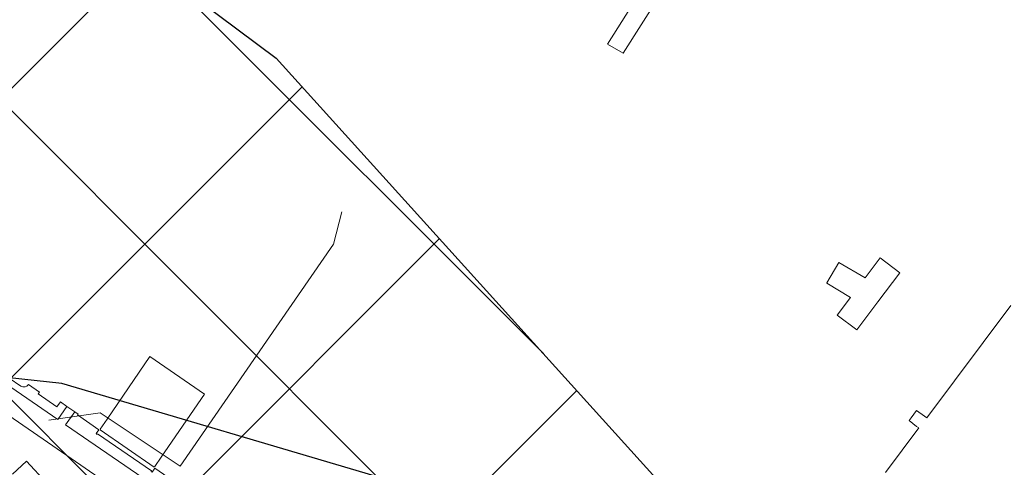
# Model space of a CAD drawing. Extents: x 148869 to 161638, y 453607 to 469810.
# Tile 434 of 656: x 154693 to 154934, y 463622 to 463731. Entities that reach past the tile are written whole.
import ezdxf
from ezdxf.lldxf.tags import DXFTag

# ---------------------------------------------------------------- set-up
doc = ezdxf.new("R2010")
doc.units = 0
for name, color, linetype in [('2023', 90, 'CONTINUOUS'), ('2023 hatch', 90, 'CONTINUOUS'), ('2024', 160, 'CONTINUOUS')]:
    doc.layers.add(name, color=color, linetype=linetype)
for name, color, linetype, lineweight in [('B-OI-RI-PERSLEIDING-G-niet meenemen', 190, 'RI-PERS', 18), ('B-RO-VH-VERHARDING_ASFALT-GV', 251, 'CONTINUOUS', 18), ('B-RO-VH-VERHARDING_HALFVERHARDING-GV', 251, 'CONTINUOUS', 18), ('B-RO-VH-VERHARDING_SIERBESTRATING-GV', 251, 'CONTINUOUS', 18), ('B-RO-VH-VERHARDING_STRAATBAKSTEEN-GV', 251, 'CONTINUOUS', 18)]:
    doc.layers.add(name, color=color, linetype=linetype, lineweight=lineweight)
tags = doc.linetypes.add('RI-PERS', pattern='A,7,-2,["P",Standard,S=1.8,R=0,X=-0.5,Y=-0.9],-2,7,-2,[102,NLCS.SHX,S=1,R=180,X=0,Y=0],-2', length=22).pattern_tags.tags
tags[6] = DXFTag(74, 10)

msp = doc.modelspace()

# ---------------------------------------------------------------- hatches: boundary and pattern name
at = {"layer": '2023 hatch'}
h = msp.add_hatch(dxfattribs=at)
h.set_pattern_fill('L45L135', color=256, scale=49.98)
h.set_pattern_definition([(45, (0, 0), (-35.341197, 35.341197), []), (135, (0, 0), (-35.341197, -35.341197), [])])
h.paths.add_polyline_path([(155033.65, 463387.49), (154736.21, 463174.82), (154703.82, 463157.03), (154669.13, 463116.73), (154497.36, 463128.81), (154485.96, 463103.35), (154403, 462810.28), (154029.41, 462913.19), (153921.91, 462926.36), (153533.06, 462959.92), (153521.58, 463046.87), (153065.73, 463131.59), (152840.09, 463157.69), (152602.55, 463321.62), (152457.44, 463373.38), (152283.77, 463566.95), (152230.15, 463641.33), (152156.25, 463699.58), (152012.16, 463887.19), (152009.38, 463939.89), (151991.35, 464191.03), (152103.19, 464343.83), (152153.39, 464455.21), (152151.03, 464561.94), (152249.45, 464811.76), (152130.92, 465032.5), (152332.42, 465169.93), (152738.18, 465252.75), (152947.54, 465152.17), (153150.32, 465023.39), (153302.02, 464886.05), (153728.6, 464650.43), (153874.6, 464567.83), (153954.88, 464501.43), (153988.94, 464472.57), (154027.82, 464422.75), (154193.47, 464138.07), (154280.01, 463968.67), (154339.28, 463993.19), (154494.94, 463873.13), (154622.49, 463821.49), (154755.92, 463721.99), (154868.72, 463597.28)])

# ---------------------------------------------------------------- linework, layer by layer
at = {"layer": '2023', "flags": 128}
msp.add_lwpolyline([(153302.02, 464886.05), (153728.6, 464650.43), (153874.6, 464567.83), (153954.88, 464501.43), (153988.94, 464472.57), (154027.82, 464422.75), (154193.47, 464138.07), (154280.01, 463968.67), (154339.28, 463993.19), (154494.94, 463873.13), (154622.49, 463821.49), (154755.92, 463721.99), (154868.72, 463597.28), (155033.65, 463387.49), (154736.21, 463174.82), (154703.82, 463157.03), (154669.13, 463116.73), (154497.36, 463128.81), (154485.96, 463103.35), (154403, 462810.28), (154029.41, 462913.19), (153921.91, 462926.36), (153533.06, 462959.92)], dxfattribs=at)
at = {"layer": '2024', "color": 251, "flags": 128}
msp.add_lwpolyline([(154880.09, 463583.71), (154802.93, 463607.77), (154783.42, 463618.82), (154703.5, 463642.43), (154548.43, 463659.29), (154421.26, 463667.51), (154303, 463715.64), (154234.64, 463746.72), (154185.43, 463847.93), (154172.54, 464214.74), (154374.96, 464203.67), (154448.97, 464217.42), (154534.52, 464252.78), (154794.92, 464365.88), (155095.72, 464481.69), (155225.77, 464522.99), (155743.43, 464406.43), (155261.03, 464027.91), (155117.92, 463879.58), (155092.5, 463701.09), (154997.18, 463606.5)], close=True, dxfattribs=at)
at = {"layer": 'B-OI-RI-PERSLEIDING-G-niet meenemen'}
for p, q in [((154772, 463684.4), (154769.9, 463676.5)), ((154769.9, 463676.5), (154732.4, 463622.3)), ((154700.29, 463633.47), (154712.9, 463635.3)), ((154732.4, 463622.3), (154712.9, 463635.3))]:
    msp.add_line(p, q, dxfattribs=at)
at = {"layer": 'B-RO-VH-VERHARDING_ASFALT-GV', "flags": 128}
msp.add_lwpolyline([(154849.01, 463744.58), (154836.95, 463725.44), (154840.72, 463723.18), (154850.16, 463738.01)], dxfattribs=at)
msp.add_lwpolyline([(154712.86, 463631.11), (154726.04, 463622.05), (154726.14, 463622.2), (154726.21, 463622.15), (154727.8, 463624.46), (154738.36, 463639.83), (154725.01, 463649.03), (154714.56, 463633.74), (154712.88, 463631.3), (154712.95, 463631.25)], close=True, dxfattribs=at)
at = {"layer": 'B-RO-VH-VERHARDING_HALFVERHARDING-GV', "flags": 128}
msp.add_lwpolyline([(154935.52, 463661.5), (154914.99, 463634.07), (154914.45, 463634.45), (154912.5, 463635.85), (154911.17, 463634.09), (154910.67, 463633.43), (154910.65, 463633.4), (154912.51, 463631.99), (154913.02, 463631.61), (154904.91, 463620.71)], dxfattribs=at)
at = {"layer": 'B-RO-VH-VERHARDING_SIERBESTRATING-GV', "flags": 128}
msp.add_lwpolyline([(154896.34, 463663.53), (154893.08, 463659.2), (154897.9, 463655.58), (154903.02, 463662.39), (154908.4, 463669.53), (154903.59, 463673.15), (154899.9, 463668.3), (154893.47, 463672.08), (154890.58, 463667.07), (154890.55, 463667.02)], close=True, dxfattribs=at)
at = {"layer": 'B-RO-VH-VERHARDING_STRAATBAKSTEEN-GV', "flags": 128}
for points in [[(154698.92, 463628.85), (154591.65, 463702.65), (154593, 463703.15), (154585.64, 463708.13), (154575.34, 463713.42), (154559.72, 463721.41), (154555.82, 463723.42)], [(154555.82, 463723.42), (154559.72, 463721.41), (154575.34, 463713.42), (154585.64, 463708.13), (154593, 463703.15), (154591.65, 463702.65), (154698.92, 463628.85), (154728.72, 463608.34), (154731.82, 463612.85), (154734.37, 463616.58), (154732.43, 463617.8), (154730.3, 463614.58), (154704.43, 463632.33), (154706.65, 463635.53), (154704.76, 463636.88), (154702.53, 463633.65), (154650.46, 463669.47), (154637.45, 463678.46), (154607.73, 463699.03)], [(154619.04, 463694.77), (154616.4, 463696.57), (154616.12, 463696.19), (154611.58, 463699.28), (154611.67, 463699.42), (154609.15, 463701.13), (154608.55, 463700.23), (154607.73, 463699.03), (154637.45, 463678.46), (154650.46, 463669.47), (154702.53, 463633.65), (154704.76, 463636.88), (154703.16, 463637.97), (154702.32, 463636.75), (154697.71, 463639.91), (154698.06, 463640.36), (154695.35, 463642.23)], [(154693.5, 463641.81), (154690.64, 463643.79)], [(154728.72, 463608.34), (154698.92, 463628.85)], [(154691.48, 463620.3), (154694.86, 463623.47), (154699.84, 463618.1)]]:
    msp.add_lwpolyline(points, dxfattribs=at)
at = {"layer": 'B-RO-VH-VERHARDING_STRAATBAKSTEEN-GV'}
msp.add_lwpolyline([(154695.35, 463642.23, -0.399329), (154693.5, 463641.81)], format="xyb", dxfattribs=at)
at = {"layer": 'B-RO-VH-VERHARDING_STRAATBAKSTEEN-GV', "flags": 128}
msp.add_lwpolyline([(154731.45, 463618.46), (154731.33, 463618.3), (154726.22, 463621.77), (154725.56, 463620.78), (154725.31, 463620.96), (154725.42, 463621.12), (154712.23, 463630.2), (154712.11, 463630.02), (154711.88, 463630.23), (154712.52, 463631.16), (154707.35, 463634.81), (154707.46, 463634.97), (154706.65, 463635.53), (154704.43, 463632.33), (154730.3, 463614.58), (154732.43, 463617.8)], close=True, dxfattribs=at)

doc.saveas('drawing.dxf')
